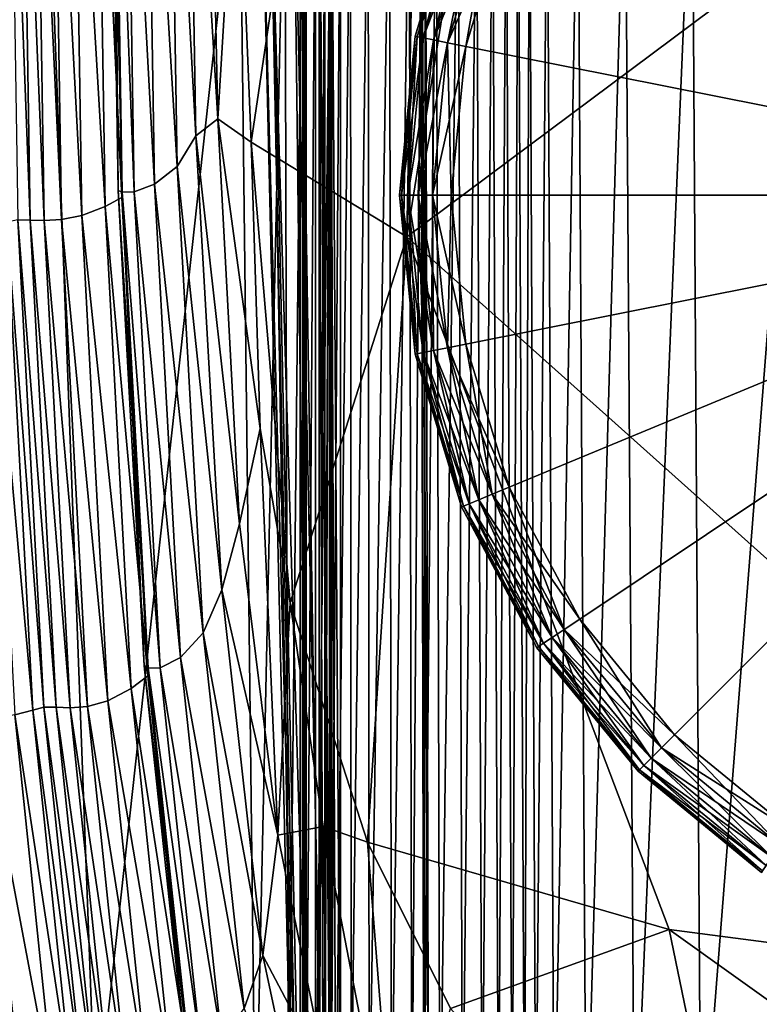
# Model space of a CAD drawing. Header units: millimetres. Extents: x 2387 to 13955, y -4964 to 364.
# Tile 704 of 1056: x 2435 to 2468, y -328 to -284. Entities that reach past the tile are written whole.
import ezdxf

# ---------------------------------------------------------------- set-up
doc = ezdxf.new("R2010")
doc.units = ezdxf.units.MM
doc.header["$MEASUREMENT"] = 0
doc.layers.add('Predefinito', color=7, linetype='Continuous', true_color=0x000000)

# ---------------------------------------------------------------- blocks, each defined once
blk = doc.blocks.new('Blocco 09')
at = {"layer": 'Predefinito'}
for points in [[(-934.476, -400.819, 621.76), (-959.043, -503.06, 704.712), (-960.166, -561.502, 693.864)], [(-960.166, -561.502, 693.864), (-926.418, -536.32, 583.981), (-934.476, -400.819, 621.76)], [(-959.043, -503.06, 704.712), (-967.728, -542.04, 735.849), (-967.099, -557.279, 728.078)], [(-967.099, -557.279, 728.078), (-960.166, -561.502, 693.864), (-959.043, -503.06, 704.712)], [(-969.565, -556.991, 746.172), (-969.951, -533.885, 753.282), (-970.777, -534.686, 756.228)], [(-969.951, -533.885, 753.282), (-969.565, -556.991, 746.172), (-968.581, -556.232, 739.977)], [(-968.581, -556.232, 739.977), (-969.028, -535.438, 747.139), (-969.951, -533.885, 753.282)], [(-970.391, -558.362, 748.931), (-970.777, -534.686, 756.228), (-971.787, -535.148, 757.923)], [(-970.777, -534.686, 756.228), (-970.391, -558.362, 748.931), (-969.565, -556.991, 746.172)], [(-973.028, -559.43, 751.081), (-973.413, -535.311, 758.515), (-973.238, -535.354, 758.675)], [(-972.853, -559.504, 751.228), (-973.238, -535.354, 758.675), (-973.413, -535.311, 758.515)], [(-973.413, -535.311, 758.515), (-973.028, -559.43, 751.081), (-972.853, -559.504, 751.228)], [(-972.853, -559.504, 751.228), (-973.238, -535.354, 758.675), (-973.251, -535.491, 759.182)], [(-972.315, -559.489, 751.198), (-972.7, -535.345, 758.647), (-973.238, -535.354, 758.675)], [(-973.238, -535.354, 758.675), (-972.853, -559.504, 751.228), (-973.028, -559.43, 751.081)], [(-973.238, -535.354, 758.675), (-972.853, -559.504, 751.228), (-972.315, -559.489, 751.198)], [(-971.401, -559.151, 750.519), (-971.787, -535.148, 757.923), (-972.7, -535.345, 758.647)], [(-972.7, -535.345, 758.647), (-972.315, -559.489, 751.198), (-971.401, -559.151, 750.519)], [(-971.787, -535.148, 757.923), (-971.401, -559.151, 750.519), (-970.391, -558.362, 748.931)], [(-973.604, -560.149, 752.526), (-973.99, -535.731, 760.066), (-975.026, -535.96, 760.91)], [(-972.865, -559.738, 751.7), (-973.251, -535.491, 759.182), (-973.99, -535.731, 760.066)], [(-973.99, -535.731, 760.066), (-973.604, -560.149, 752.526), (-972.865, -559.738, 751.7)], [(-973.251, -535.491, 759.182), (-972.865, -559.738, 751.7), (-972.853, -559.504, 751.228)], [(-967.728, -542.04, 735.849), (-969.028, -535.438, 747.139), (-968.581, -556.232, 739.977)], [(-976.953, -560.748, 753.732), (-977.338, -536.081, 761.351), (-977.878, -536.08, 761.344)], [(-977.878, -536.08, 761.344), (-977.493, -560.746, 753.728), (-976.953, -560.748, 753.732)], [(-977.338, -536.081, 761.351), (-976.953, -560.748, 753.732), (-976.319, -560.768, 753.771)], [(-976.319, -560.768, 753.771), (-976.705, -536.093, 761.395), (-977.338, -536.081, 761.351)], [(-975.547, -560.724, 753.682), (-975.933, -536.067, 761.3), (-976.705, -536.093, 761.395)], [(-976.705, -536.093, 761.395), (-976.319, -560.768, 753.771), (-975.547, -560.724, 753.682)], [(-974.64, -560.542, 753.316), (-975.026, -535.96, 760.91), (-975.933, -536.067, 761.3)], [(-975.933, -536.067, 761.3), (-975.547, -560.724, 753.682), (-974.64, -560.542, 753.316)], [(-975.026, -535.96, 760.91), (-974.64, -560.542, 753.316), (-973.604, -560.149, 752.526)], [(-991.52, -595.879, 558.732), (-997.029, -536.348, 583.891), (-976.272, -541.123, 479.937)], [(-921.744, -595.86, 558.749), (-926.418, -536.32, 583.981), (-960.166, -561.502, 693.864)], [(-976.272, -541.123, 479.937), (-974.016, -601.119, 473.674), (-991.52, -595.879, 558.732)], [(-974.016, -601.119, 473.674), (-976.272, -541.123, 479.937), (-967.612, -542.715, 440.796)], [(-968.581, -556.232, 739.977), (-967.099, -557.279, 728.078), (-967.728, -542.04, 735.849)], [(-963.32, -602.365, 25.226), (-963.578, -542.59, 25.31), (-962.669, -542.302, 21.789)], [(-962.669, -542.302, 21.789), (-962.645, -601.213, 21.801), (-963.32, -602.365, 25.226)], [(-962.645, -601.213, 21.801), (-962.669, -542.302, 21.789), (-961.887, -542.519, 18.73)], [(-967.612, -542.715, 440.796), (-966.91, -602.865, 440.824), (-974.016, -601.119, 473.674)], [(-966.91, -602.865, 440.824), (-967.612, -542.715, 440.796), (-965.603, -542.715, 435.704)], [(-965.603, -542.715, 435.704), (-965.43, -602.864, 435.724), (-966.91, -602.865, 440.824)], [(-965.062, -602.897, 360.758), (-966.298, -542.723, 360.757), (-966.662, -542.74, 218.877)], [(-966.662, -542.74, 218.877), (-965.249, -602.965, 218.878), (-965.062, -602.897, 360.758)], [(-965.249, -602.965, 218.878), (-966.662, -542.74, 218.877), (-966.225, -543.059, 77.852)], [(-964.5, -602.872, 412.596), (-965.206, -542.717, 412.594), (-966.298, -542.723, 360.757)], [(-966.298, -542.723, 360.757), (-965.062, -602.897, 360.758), (-964.5, -602.872, 412.596)], [(-965.43, -602.864, 435.724), (-965.603, -542.715, 435.704), (-964.8, -542.713, 433.898)], [(-964.8, -542.713, 433.898), (-964.804, -602.857, 433.915), (-965.43, -602.864, 435.724)], [(-963.896, -602.868, 417.757), (-964.072, -542.716, 417.753), (-965.206, -542.717, 412.594)], [(-965.206, -542.717, 412.594), (-964.5, -602.872, 412.596), (-963.896, -602.868, 417.757)], [(-963.903, -607.893, 28.221), (-964.913, -543.972, 28.582), (-963.578, -542.59, 25.31)], [(-964.644, -542.715, 430.136), (-964.647, -602.867, 430.15), (-964.812, -602.864, 432.596)], [(-964.812, -602.864, 432.596), (-964.809, -542.715, 432.58), (-964.644, -542.715, 430.136)], [(-964.809, -542.715, 432.58), (-964.812, -602.864, 432.596), (-964.762, -602.857, 433.548)], [(-964.762, -602.857, 433.548), (-964.758, -542.713, 433.53), (-964.809, -542.715, 432.58)], [(-964.804, -602.857, 433.915), (-964.8, -542.713, 433.898), (-964.69, -542.712, 433.724)], [(-964.69, -542.712, 433.724), (-964.693, -602.853, 433.742), (-964.804, -602.857, 433.915)], [(-964.758, -542.713, 433.53), (-964.762, -602.857, 433.548), (-964.693, -602.853, 433.742)], [(-964.693, -602.853, 433.742), (-964.69, -542.712, 433.724), (-964.758, -542.713, 433.53)], [(-964.647, -602.867, 430.15), (-964.644, -542.715, 430.136), (-964.232, -542.713, 427.735)], [(-964.232, -542.713, 427.735), (-964.234, -602.857, 427.747), (-964.647, -602.867, 430.15)], [(-963.539, -542.705, 426.912), (-963.543, -602.827, 426.922), (-964.234, -602.857, 427.747)], [(-964.234, -602.857, 427.747), (-964.232, -542.713, 427.735), (-963.539, -542.705, 426.912)], [(-963.582, -602.861, 419.607), (-963.581, -542.714, 419.603), (-964.072, -542.716, 417.753)], [(-964.072, -542.716, 417.753), (-963.896, -602.868, 417.757), (-963.582, -602.861, 419.607)], [(-964.067, -602.858, 425.783), (-964.065, -542.713, 425.773), (-964.064, -542.716, 423.337)], [(-964.065, -542.713, 425.773), (-964.067, -602.858, 425.783), (-963.525, -602.827, 426.712)], [(-964.064, -542.716, 423.337), (-964.066, -602.869, 423.344), (-964.067, -602.858, 425.783)], [(-964.066, -602.869, 423.344), (-964.064, -542.716, 423.337), (-963.813, -542.715, 420.9)], [(-963.813, -542.715, 420.9), (-963.814, -602.867, 420.906), (-964.066, -602.869, 423.344)], [(-963.525, -602.827, 426.712), (-963.521, -542.705, 426.702), (-964.065, -542.713, 425.773)], [(-963.578, -542.59, 25.31), (-963.32, -602.365, 25.226), (-963.903, -607.893, 28.221)], [(-963.602, -542.714, 419.972), (-963.603, -602.861, 419.976), (-963.814, -602.867, 420.906)], [(-963.814, -602.867, 420.906), (-963.813, -542.715, 420.9), (-963.602, -542.714, 419.972)], [(-963.603, -602.861, 419.976), (-963.602, -542.714, 419.972), (-963.501, -542.713, 419.793)], [(-963.501, -542.713, 419.793), (-963.503, -602.857, 419.797), (-963.603, -602.861, 419.976)], [(-963.581, -542.714, 419.603), (-963.582, -602.861, 419.607), (-963.503, -602.857, 419.797)], [(-963.503, -602.857, 419.797), (-963.501, -542.713, 419.793), (-963.581, -542.714, 419.603)], [(-963.543, -602.827, 426.922), (-963.539, -542.705, 426.912), (-963.118, -542.7, 426.842)], [(-963.118, -542.7, 426.842), (-963.122, -602.807, 426.852), (-963.543, -602.827, 426.922)], [(-963.521, -542.705, 426.702), (-963.525, -602.827, 426.712), (-963.122, -602.807, 426.852)], [(-963.122, -602.807, 426.852), (-963.118, -542.7, 426.842), (-963.521, -542.705, 426.702)], [(-961.887, -542.519, 18.73), (-961.836, -602.08, 18.737), (-962.645, -601.213, 21.801)], [(-961.836, -602.08, 18.737), (-961.887, -542.519, 18.73), (-960.932, -542.651, 16.842)], [(-960.932, -542.651, 16.842), (-960.847, -602.608, 16.824), (-961.836, -602.08, 18.737)], [(-960.847, -602.608, 16.824), (-960.932, -542.651, 16.842), (-960.055, -542.717, 15.941)], [(-960.055, -542.717, 15.941), (-959.942, -602.875, 15.896), (-960.847, -602.608, 16.824)], [(-959.942, -602.875, 15.896), (-960.055, -542.717, 15.941), (-959.51, -542.737, 15.842)], [(-959.51, -542.737, 15.842), (-959.386, -602.956, 15.787), (-959.942, -602.875, 15.896)], [(-959.386, -602.956, 15.787), (-959.51, -542.737, 15.842), (-959.535, -542.762, 15.291)], [(-959.403, -603.055, 15.228), (-959.535, -542.762, 15.291), (-958.849, -542.83, 14.24)], [(-959.535, -542.762, 15.291), (-959.403, -603.055, 15.228), (-959.386, -602.956, 15.787)], [(-959.386, -602.956, 15.787), (-959.51, -542.737, 15.842), (-959.32, -542.735, 15.993)], [(-959.196, -602.95, 15.937), (-959.32, -542.735, 15.993), (-959.51, -542.737, 15.842)], [(-959.51, -542.737, 15.842), (-959.386, -602.956, 15.787), (-959.196, -602.95, 15.937)], [(-958.849, -542.83, 14.24), (-958.69, -603.327, 14.151), (-959.403, -603.055, 15.228)], [(-959.32, -542.735, 15.993), (-959.196, -602.95, 15.937), (-959.386, -602.956, 15.787)], [(-958.69, -603.327, 14.151), (-958.849, -542.83, 14.24), (-957.878, -542.898, 13.244)], [(-966.225, -543.059, 77.852), (-964.913, -604.242, 77.763), (-965.249, -602.965, 218.878)], [(-964.913, -604.242, 77.763), (-966.225, -543.059, 77.852), (-964.913, -543.972, 28.582)], [(-957.878, -542.898, 13.244), (-957.68, -603.597, 13.131), (-958.69, -603.327, 14.151)], [(-957.68, -603.597, 13.131), (-957.878, -542.898, 13.244), (-957.048, -542.921, 12.857)], [(-957.048, -542.921, 12.857), (-956.807, -603.688, 12.743), (-957.68, -603.597, 13.131)], [(-956.807, -603.688, 12.743), (-957.048, -542.921, 12.857), (-956.341, -542.921, 12.837)], [(-956.341, -542.921, 12.837), (-956.067, -603.689, 12.734), (-956.807, -603.688, 12.743)], [(-956.067, -603.689, 12.734), (-956.341, -542.921, 12.837), (-955.739, -542.92, 12.943)], [(-955.739, -542.92, 12.943), (-955.457, -603.685, 12.853), (-956.067, -603.689, 12.734)], [(-955.457, -603.685, 12.853), (-955.739, -542.92, 12.943), (-955.202, -542.919, 12.998)], [(-955.202, -542.919, 12.998), (-954.921, -603.683, 12.92), (-955.457, -603.685, 12.853)], [(-954.921, -603.683, 12.92), (-955.202, -542.919, 12.998), (-954.692, -542.921, 12.825)], [(-954.692, -542.921, 12.825), (-954.407, -603.688, 12.758), (-954.921, -603.683, 12.92)], [(-954.407, -603.688, 12.758), (-954.692, -542.921, 12.825), (-953.903, -542.922, 12.564)], [(-953.903, -542.922, 12.564), (-953.594, -603.695, 12.513), (-954.407, -603.688, 12.758)], [(-953.594, -603.695, 12.513), (-953.903, -542.922, 12.564), (-952.532, -542.924, 12.355)], [(-952.532, -542.924, 12.355), (-952.163, -603.701, 12.327), (-953.594, -603.695, 12.513)], [(-952.163, -603.701, 12.327), (-952.532, -542.924, 12.355), (-950.428, -542.925, 12.217)], [(-950.428, -542.925, 12.217), (-950.016, -603.705, 12.21), (-952.163, -603.701, 12.327)], [(-950.016, -603.705, 12.21), (-950.428, -542.925, 12.217), (-947.44, -542.925, 12.172)], [(-947.44, -542.925, 12.172), (-947.052, -603.706, 12.172), (-950.016, -603.705, 12.21)], [(-947.052, -603.706, 12.172), (-947.44, -542.925, 12.172), (-942.294, -542.925, 12.172)], [(-942.294, -542.925, 12.172), (-941.993, -603.706, 12.172), (-947.052, -603.706, 12.172)], [(-964.913, -543.972, 28.582), (-963.903, -607.893, 28.221), (-964.913, -604.242, 77.763)], [(-967.614, -574.283, 727.963), (-968.581, -556.232, 739.977), (-969.565, -556.991, 746.172)], [(-966.7, -570.047, 722.03), (-967.099, -557.279, 728.078), (-968.581, -556.232, 739.977)], [(-968.581, -556.232, 739.977), (-967.614, -574.283, 727.963), (-966.7, -570.047, 722.03)], [(-968.408, -577.237, 731.852), (-969.565, -556.991, 746.172), (-970.391, -558.362, 748.931)], [(-969.565, -556.991, 746.172), (-968.408, -577.237, 731.852), (-967.614, -574.283, 727.963)], [(-967.099, -557.279, 728.078), (-966.7, -570.047, 722.03), (-965.367, -577.808, 710.524)], [(-965.367, -577.808, 710.524), (-960.166, -561.502, 693.864), (-967.099, -557.279, 728.078)], [(-969.234, -579.145, 734.218), (-970.391, -558.362, 748.931), (-971.401, -559.151, 750.519)], [(-970.391, -558.362, 748.931), (-969.234, -579.145, 734.218), (-968.408, -577.237, 731.852)], [(-971.868, -580.625, 736.059), (-973.028, -559.43, 751.081), (-972.853, -559.504, 751.228)], [(-971.694, -580.729, 736.186), (-972.853, -559.504, 751.228), (-973.028, -559.43, 751.081)], [(-973.028, -559.43, 751.081), (-971.868, -580.625, 736.059), (-971.694, -580.729, 736.186)], [(-971.694, -580.729, 736.186), (-972.853, -559.504, 751.228), (-972.865, -559.738, 751.7)], [(-971.157, -580.712, 736.162), (-972.315, -559.489, 751.198), (-972.853, -559.504, 751.228)], [(-972.853, -559.504, 751.228), (-971.694, -580.729, 736.186), (-971.868, -580.625, 736.059)], [(-972.853, -559.504, 751.228), (-971.694, -580.729, 736.186), (-971.157, -580.712, 736.162)], [(-970.244, -580.243, 735.581), (-971.401, -559.151, 750.519), (-972.315, -559.489, 751.198)], [(-972.315, -559.489, 751.198), (-971.157, -580.712, 736.162), (-970.244, -580.243, 735.581)], [(-971.401, -559.151, 750.519), (-970.244, -580.243, 735.581), (-969.234, -579.145, 734.218)], [(-971.708, -581.059, 736.592), (-972.865, -559.738, 751.7), (-973.604, -560.149, 752.526)], [(-972.865, -559.738, 751.7), (-971.708, -581.059, 736.592), (-971.694, -580.729, 736.186)], [(-972.447, -581.631, 737.301), (-973.604, -560.149, 752.526), (-974.64, -560.542, 753.316)], [(-973.604, -560.149, 752.526), (-972.447, -581.631, 737.301), (-971.708, -581.059, 736.592)], [(-976.828, -582.594, 738.497), (-977.986, -560.842, 753.92), (-978.788, -560.991, 754.352)], [(-976.335, -582.459, 738.331), (-977.493, -560.746, 753.728), (-977.986, -560.842, 753.92)], [(-977.986, -560.842, 753.92), (-976.828, -582.594, 738.497), (-976.335, -582.459, 738.331)], [(-975.795, -582.463, 738.335), (-976.953, -560.748, 753.732), (-977.493, -560.746, 753.728)], [(-977.493, -560.746, 753.728), (-976.335, -582.459, 738.331), (-975.795, -582.463, 738.335)], [(-976.953, -560.748, 753.732), (-975.795, -582.463, 738.335), (-975.162, -582.492, 738.369)], [(-975.162, -582.492, 738.369), (-976.319, -560.768, 753.771), (-976.953, -560.748, 753.732)], [(-974.39, -582.431, 738.293), (-975.547, -560.724, 753.682), (-976.319, -560.768, 753.771)], [(-976.319, -560.768, 753.771), (-975.162, -582.492, 738.369), (-974.39, -582.431, 738.293)], [(-973.483, -582.178, 737.979), (-974.64, -560.542, 753.316), (-975.547, -560.724, 753.682)], [(-975.547, -560.724, 753.682), (-974.39, -582.431, 738.293), (-973.483, -582.178, 737.979)], [(-974.64, -560.542, 753.316), (-973.483, -582.178, 737.979), (-972.447, -581.631, 737.301)], [(-978.788, -560.991, 754.352), (-977.63, -582.803, 738.83), (-976.828, -582.594, 738.497)], [(-961.907, -588.477, 690.822), (-960.166, -561.502, 693.864), (-965.367, -577.808, 710.524)], [(-948.462, -592.364, 643.233), (-960.166, -561.502, 693.864), (-961.907, -588.477, 690.822)], [(-960.166, -561.502, 693.864), (-948.462, -592.364, 643.233), (-921.744, -595.86, 558.749)], [(-966.7, -570.047, 722.03), (-967.614, -574.283, 727.963), (-965.91, -588.168, 712.328)], [(-965.91, -588.168, 712.328), (-965.367, -577.808, 710.524), (-966.7, -570.047, 722.03)], [(-965.91, -588.168, 712.328), (-967.614, -574.283, 727.963), (-968.408, -577.237, 731.852)], [(-966.581, -593.528, 714.451), (-968.408, -577.237, 731.852), (-969.234, -579.145, 734.218)], [(-968.408, -577.237, 731.852), (-966.581, -593.528, 714.451), (-965.91, -588.168, 712.328)], [(-963.885, -587.783, 700.284), (-965.367, -577.808, 710.524), (-965.91, -588.168, 712.328)], [(-965.367, -577.808, 710.524), (-963.885, -587.783, 700.284), (-961.907, -588.477, 690.822)], [(-967.407, -595.886, 716.336), (-969.234, -579.145, 734.218), (-970.244, -580.243, 735.581)], [(-969.234, -579.145, 734.218), (-967.407, -595.886, 716.336), (-966.581, -593.528, 714.451)], [(-968.416, -597.244, 717.421), (-970.244, -580.243, 735.581), (-971.157, -580.712, 736.162)], [(-970.244, -580.243, 735.581), (-968.416, -597.244, 717.421), (-967.407, -595.886, 716.336)], [(-970.037, -597.71, 717.794), (-971.868, -580.625, 736.059), (-971.694, -580.729, 736.186)], [(-969.864, -597.84, 717.898), (-971.694, -580.729, 736.186), (-971.868, -580.625, 736.059)], [(-971.868, -580.625, 736.059), (-970.037, -597.71, 717.794), (-969.864, -597.84, 717.898)], [(-969.864, -597.84, 717.898), (-971.694, -580.729, 736.186), (-971.708, -581.059, 736.592)], [(-969.329, -597.822, 717.883), (-971.157, -580.712, 736.162), (-971.694, -580.729, 736.186)], [(-971.694, -580.729, 736.186), (-969.864, -597.84, 717.898), (-970.037, -597.71, 717.794)], [(-971.694, -580.729, 736.186), (-969.864, -597.84, 717.898), (-969.329, -597.822, 717.883)], [(-971.157, -580.712, 736.162), (-969.329, -597.822, 717.883), (-968.416, -597.244, 717.421)], [(-969.88, -598.251, 718.225), (-971.708, -581.059, 736.592), (-972.447, -581.631, 737.301)], [(-971.708, -581.059, 736.592), (-969.88, -598.251, 718.225), (-969.864, -597.84, 717.898)], [(-970.619, -598.96, 718.791), (-972.447, -581.631, 737.301), (-973.483, -582.178, 737.979)], [(-972.447, -581.631, 737.301), (-970.619, -598.96, 718.791), (-969.88, -598.251, 718.225)], [(-971.656, -599.636, 719.331), (-973.483, -582.178, 737.979), (-974.39, -582.431, 738.293)], [(-973.483, -582.178, 737.979), (-971.656, -599.636, 719.331), (-970.619, -598.96, 718.791)], [(-975.001, -600.148, 719.741), (-976.828, -582.594, 738.497), (-977.63, -582.803, 738.83)], [(-974.507, -599.981, 719.608), (-976.335, -582.459, 738.331), (-976.828, -582.594, 738.497)], [(-976.828, -582.594, 738.497), (-975.001, -600.148, 719.741), (-974.507, -599.981, 719.608)], [(-973.967, -599.987, 719.612), (-975.795, -582.463, 738.335), (-976.335, -582.459, 738.331)], [(-976.335, -582.459, 738.331), (-974.507, -599.981, 719.608), (-973.967, -599.987, 719.612)], [(-975.795, -582.463, 738.335), (-973.967, -599.987, 719.612), (-973.335, -600.023, 719.641)], [(-973.335, -600.023, 719.641), (-975.162, -582.492, 738.369), (-975.795, -582.463, 738.335)], [(-972.563, -599.948, 719.581), (-974.39, -582.431, 738.293), (-975.162, -582.492, 738.369)], [(-975.162, -582.492, 738.369), (-973.335, -600.023, 719.641), (-972.563, -599.948, 719.581)], [(-974.39, -582.431, 738.293), (-972.563, -599.948, 719.581), (-971.656, -599.636, 719.331)], [(-977.268, -600.681, 720.242), (-979.095, -583.024, 739.329), (-980.913, -583.369, 739.903)], [(-975.803, -600.408, 719.967), (-977.63, -582.803, 738.83), (-979.095, -583.024, 739.329)], [(-979.095, -583.024, 739.329), (-977.268, -600.681, 720.242), (-975.803, -600.408, 719.967)], [(-977.63, -582.803, 738.83), (-975.803, -600.408, 719.967), (-975.001, -600.148, 719.741)], [(-980.913, -583.369, 739.903), (-979.086, -601.108, 720.63), (-977.268, -600.681, 720.242)], [(-965.91, -588.168, 712.328), (-963.743, -598.902, 697.778), (-963.885, -587.783, 700.284)], [(-963.885, -587.783, 700.284), (-963.743, -598.902, 697.778), (-960.65, -604.571, 682.103)], [(-960.65, -604.571, 682.103), (-961.907, -588.477, 690.822), (-963.885, -587.783, 700.284)], [(-963.743, -598.902, 697.778), (-965.91, -588.168, 712.328), (-966.581, -593.528, 714.451)], [(-961.907, -588.477, 690.822), (-958.219, -595.886, 673.813), (-948.462, -592.364, 643.233)], [(-958.219, -595.886, 673.813), (-961.907, -588.477, 690.822), (-960.65, -604.571, 682.103)], [(-944.545, -611.368, 622.324), (-948.462, -592.364, 643.233), (-958.219, -595.886, 673.813)], [(-919.691, -612.947, 544.564), (-921.744, -595.86, 558.749), (-948.462, -592.364, 643.233)], [(-948.462, -592.364, 643.233), (-944.545, -611.368, 622.324), (-919.691, -612.947, 544.564)], [(-964.185, -604.766, 698.099), (-966.581, -593.528, 714.451), (-967.407, -595.886, 716.336)], [(-966.581, -593.528, 714.451), (-964.185, -604.766, 698.099), (-963.743, -598.902, 697.778)]]:
    blk.add_3dface(points, dxfattribs=at)

msp = doc.modelspace()

# ---------------------------------------------------------------- linework, layer by layer
at = {"layer": 'Predefinito'}
for points in [[(2463.841, -268.105), (2468.994, -263.877), (2487.886, -292.15)], [(2468.994, -263.877, 12), (2463.841, -268.105, 12), (2487.886, -292.15, 12)], [(2459.613, -273.258), (2463.841, -268.105), (2487.886, -292.15)], [(2463.841, -268.105, 12), (2459.613, -273.258, 12), (2487.886, -292.15, 12)], [(2456.47, -279.137), (2459.613, -273.258), (2487.886, -292.15)], [(2459.613, -273.258, 12), (2456.47, -279.137, 12), (2487.886, -292.15, 12)], [(2454.343, -278.256, 2), (2452.277, -285.067, 2), (2452.277, -285.067, 6)], [(2452.277, -285.067, 6), (2454.343, -278.256, 6), (2454.343, -278.256, 2)], [(2454.343, -278.256, 6), (2452.277, -285.067, 6), (2452.277, -285.067, 10)], [(2452.277, -285.067, 10), (2454.343, -278.256, 10), (2454.343, -278.256, 6)], [(2452.367, -285.085, 1.28), (2452.277, -285.067, 2), (2454.343, -278.256, 2)], [(2454.428, -278.291, 10.72), (2454.343, -278.256, 10), (2452.277, -285.067, 10)], [(2452.277, -285.067, 10), (2452.367, -285.085, 10.72), (2454.428, -278.291, 10.72)], [(2454.343, -278.256, 2), (2454.428, -278.291, 1.28), (2452.367, -285.085, 1.28)], [(2452.638, -285.138, 0.72), (2452.367, -285.085, 1.28), (2454.428, -278.291, 1.28)], [(2454.683, -278.397, 11.28), (2454.428, -278.291, 10.72), (2452.367, -285.085, 10.72)], [(2452.367, -285.085, 10.72), (2452.638, -285.138, 11.28), (2454.683, -278.397, 11.28)], [(2454.428, -278.291, 1.28), (2454.683, -278.397, 0.72), (2452.638, -285.138, 0.72)], [(2453.09, -285.228, 0.32), (2452.638, -285.138, 0.72), (2454.683, -278.397, 0.72)], [(2455.109, -278.573, 11.68), (2454.683, -278.397, 11.28), (2452.638, -285.138, 11.28)], [(2452.638, -285.138, 11.28), (2453.09, -285.228, 11.68), (2455.109, -278.573, 11.68)], [(2454.683, -278.397, 0.72), (2455.109, -278.573, 0.32), (2453.09, -285.228, 0.32)], [(2453.722, -285.354, 0.08), (2453.09, -285.228, 0.32), (2455.109, -278.573, 0.32)], [(2455.704, -278.82, 11.92), (2455.109, -278.573, 11.68), (2453.09, -285.228, 11.68)], [(2455.109, -278.573, 0.32), (2455.704, -278.82, 0.08), (2453.722, -285.354, 0.08)], [(2453.09, -285.228, 11.68), (2453.722, -285.354, 11.92), (2455.704, -278.82, 11.92)], [(2454.535, -285.516), (2453.722, -285.354, 0.08), (2455.704, -278.82, 0.08)], [(2456.47, -279.137, 12), (2455.704, -278.82, 11.92), (2453.722, -285.354, 11.92)], [(2455.704, -278.82, 0.08), (2456.47, -279.137), (2454.535, -285.516)], [(2453.722, -285.354, 11.92), (2454.535, -285.516, 12), (2456.47, -279.137, 12)], [(2454.535, -285.516), (2456.47, -279.137), (2487.886, -292.15)], [(2456.47, -279.137, 12), (2454.535, -285.516, 12), (2487.886, -292.15, 12)], [(2452.277, -285.067, 2), (2451.579, -292.15, 2), (2451.579, -292.15, 6)], [(2451.579, -292.15, 6), (2452.277, -285.067, 6), (2452.277, -285.067, 2)], [(2452.277, -285.067, 6), (2451.579, -292.15, 6), (2451.579, -292.15, 10)], [(2451.579, -292.15, 10), (2452.277, -285.067, 10), (2452.277, -285.067, 6)], [(2451.671, -292.15, 1.28), (2451.579, -292.15, 2), (2452.277, -285.067, 2)], [(2452.367, -285.085, 10.72), (2452.277, -285.067, 10), (2451.579, -292.15, 10)], [(2451.579, -292.15, 10), (2451.671, -292.15, 10.72), (2452.367, -285.085, 10.72)], [(2452.277, -285.067, 2), (2452.367, -285.085, 1.28), (2451.671, -292.15, 1.28)], [(2451.947, -292.15, 0.72), (2451.671, -292.15, 1.28), (2452.367, -285.085, 1.28)], [(2452.638, -285.138, 11.28), (2452.367, -285.085, 10.72), (2451.671, -292.15, 10.72)], [(2451.671, -292.15, 10.72), (2451.947, -292.15, 11.28), (2452.638, -285.138, 11.28)], [(2452.367, -285.085, 1.28), (2452.638, -285.138, 0.72), (2451.947, -292.15, 0.72)], [(2452.408, -292.15, 0.32), (2451.947, -292.15, 0.72), (2452.638, -285.138, 0.72)], [(2453.09, -285.228, 11.68), (2452.638, -285.138, 11.28), (2451.947, -292.15, 11.28)], [(2451.947, -292.15, 11.28), (2452.408, -292.15, 11.68), (2453.09, -285.228, 11.68)], [(2452.638, -285.138, 0.72), (2453.09, -285.228, 0.32), (2452.408, -292.15, 0.32)], [(2453.053, -292.15, 0.08), (2452.408, -292.15, 0.32), (2453.09, -285.228, 0.32)], [(2453.722, -285.354, 11.92), (2453.09, -285.228, 11.68), (2452.408, -292.15, 11.68)], [(2453.09, -285.228, 0.32), (2453.722, -285.354, 0.08), (2453.053, -292.15, 0.08)], [(2452.408, -292.15, 11.68), (2453.053, -292.15, 11.92), (2453.722, -285.354, 11.92)], [(2453.882, -292.15), (2453.053, -292.15, 0.08), (2453.722, -285.354, 0.08)], [(2454.535, -285.516, 12), (2453.722, -285.354, 11.92), (2453.053, -292.15, 11.92)], [(2453.053, -292.15, 11.92), (2453.882, -292.15, 12), (2454.535, -285.516, 12)], [(2453.722, -285.354, 0.08), (2454.535, -285.516), (2453.882, -292.15)], [(2453.882, -292.15), (2454.535, -285.516), (2487.886, -292.15)], [(2454.535, -285.516, 12), (2453.882, -292.15, 12), (2487.886, -292.15, 12)], [(2451.579, -292.15, 2), (2452.277, -299.233, 2), (2452.277, -299.233, 6)], [(2452.277, -299.233, 6), (2451.579, -292.15, 6), (2451.579, -292.15, 2)], [(2451.579, -292.15, 6), (2452.277, -299.233, 6), (2452.277, -299.233, 10)], [(2452.277, -299.233, 10), (2451.579, -292.15, 10), (2451.579, -292.15, 6)], [(2452.367, -299.215, 1.28), (2452.277, -299.233, 2), (2451.579, -292.15, 2)], [(2451.579, -292.15, 2), (2451.671, -292.15, 1.28), (2452.367, -299.215, 1.28)], [(2451.671, -292.15, 10.72), (2451.579, -292.15, 10), (2452.277, -299.233, 10)], [(2452.277, -299.233, 10), (2452.367, -299.215, 10.72), (2451.671, -292.15, 10.72)], [(2452.638, -299.161, 0.72), (2452.367, -299.215, 1.28), (2451.671, -292.15, 1.28)], [(2451.671, -292.15, 1.28), (2451.947, -292.15, 0.72), (2452.638, -299.161, 0.72)], [(2451.947, -292.15, 11.28), (2451.671, -292.15, 10.72), (2452.367, -299.215, 10.72)], [(2453.09, -299.071, 0.32), (2452.638, -299.161, 0.72), (2451.947, -292.15, 0.72)], [(2451.947, -292.15, 0.72), (2452.408, -292.15, 0.32), (2453.09, -299.071, 0.32)], [(2452.367, -299.215, 10.72), (2452.638, -299.161, 11.28), (2451.947, -292.15, 11.28)], [(2452.408, -292.15, 11.68), (2451.947, -292.15, 11.28), (2452.638, -299.161, 11.28)], [(2453.722, -298.945, 0.08), (2453.09, -299.071, 0.32), (2452.408, -292.15, 0.32)], [(2452.408, -292.15, 0.32), (2453.053, -292.15, 0.08), (2453.722, -298.945, 0.08)], [(2452.638, -299.161, 11.28), (2453.09, -299.071, 11.68), (2452.408, -292.15, 11.68)], [(2453.053, -292.15, 11.92), (2452.408, -292.15, 11.68), (2453.09, -299.071, 11.68)], [(2454.535, -298.783), (2453.722, -298.945, 0.08), (2453.053, -292.15, 0.08)], [(2453.053, -292.15, 0.08), (2453.882, -292.15), (2454.535, -298.783)], [(2453.09, -299.071, 11.68), (2453.722, -298.945, 11.92), (2453.053, -292.15, 11.92)], [(2453.882, -292.15, 12), (2453.053, -292.15, 11.92), (2453.722, -298.945, 11.92)], [(2453.722, -298.945, 11.92), (2454.535, -298.783, 12), (2453.882, -292.15, 12)], [(2454.535, -298.783), (2453.882, -292.15), (2487.886, -292.15)], [(2453.882, -292.15, 12), (2454.535, -298.783, 12), (2487.886, -292.15, 12)], [(2456.47, -305.162), (2454.535, -298.783), (2487.886, -292.15)], [(2454.535, -298.783, 12), (2456.47, -305.162, 12), (2487.886, -292.15, 12)], [(2459.613, -311.041), (2456.47, -305.162), (2487.886, -292.15)], [(2456.47, -305.162, 12), (2459.613, -311.041, 12), (2487.886, -292.15, 12)], [(2463.841, -316.194), (2459.613, -311.041), (2487.886, -292.15)], [(2459.613, -311.041, 12), (2463.841, -316.194, 12), (2487.886, -292.15, 12)], [(2468.994, -320.423), (2463.841, -316.194), (2487.886, -292.15)], [(2463.841, -316.194, 12), (2468.994, -320.423, 12), (2487.886, -292.15, 12)], [(2453.722, -298.945, 0.08), (2454.535, -298.783), (2456.47, -305.162)], [(2454.535, -298.783, 12), (2453.722, -298.945, 11.92), (2455.704, -305.48, 11.92)], [(2455.704, -305.48, 11.92), (2456.47, -305.162, 12), (2454.535, -298.783, 12)], [(2452.277, -299.233, 2), (2452.367, -299.215, 1.28), (2454.428, -306.008, 1.28)], [(2452.367, -299.215, 10.72), (2452.277, -299.233, 10), (2454.343, -306.044, 10)], [(2452.277, -299.233, 2), (2454.343, -306.044, 2), (2454.343, -306.044, 6)], [(2454.343, -306.044, 6), (2452.277, -299.233, 6), (2452.277, -299.233, 2)], [(2452.277, -299.233, 6), (2454.343, -306.044, 6), (2454.343, -306.044, 10)], [(2454.343, -306.044, 10), (2452.277, -299.233, 10), (2452.277, -299.233, 6)], [(2454.428, -306.008, 1.28), (2454.343, -306.044, 2), (2452.277, -299.233, 2)], [(2452.367, -299.215, 1.28), (2452.638, -299.161, 0.72), (2454.683, -305.903, 0.72)], [(2452.638, -299.161, 11.28), (2452.367, -299.215, 10.72), (2454.428, -306.008, 10.72)], [(2454.343, -306.044, 10), (2454.428, -306.008, 10.72), (2452.367, -299.215, 10.72)], [(2454.683, -305.903, 0.72), (2454.428, -306.008, 1.28), (2452.367, -299.215, 1.28)], [(2452.638, -299.161, 0.72), (2453.09, -299.071, 0.32), (2455.109, -305.726, 0.32)], [(2453.09, -299.071, 11.68), (2452.638, -299.161, 11.28), (2454.683, -305.903, 11.28)], [(2455.109, -305.726, 0.32), (2454.683, -305.903, 0.72), (2452.638, -299.161, 0.72)], [(2454.428, -306.008, 10.72), (2454.683, -305.903, 11.28), (2452.638, -299.161, 11.28)], [(2453.09, -299.071, 0.32), (2453.722, -298.945, 0.08), (2455.704, -305.48, 0.08)], [(2453.722, -298.945, 11.92), (2453.09, -299.071, 11.68), (2455.109, -305.726, 11.68)], [(2455.704, -305.48, 0.08), (2455.109, -305.726, 0.32), (2453.09, -299.071, 0.32)], [(2454.683, -305.903, 11.28), (2455.109, -305.726, 11.68), (2453.09, -299.071, 11.68)], [(2456.47, -305.162), (2455.704, -305.48, 0.08), (2453.722, -298.945, 0.08)], [(2455.109, -305.726, 11.68), (2455.704, -305.48, 11.92), (2453.722, -298.945, 11.92)], [(2455.704, -305.48, 0.08), (2456.47, -305.162), (2459.613, -311.041)], [(2456.47, -305.162, 12), (2455.704, -305.48, 11.92), (2458.923, -311.502, 11.92)], [(2458.923, -311.502, 11.92), (2459.613, -311.041, 12), (2456.47, -305.162, 12)], [(2454.683, -305.903, 0.72), (2455.109, -305.726, 0.32), (2458.387, -311.86, 0.32)], [(2455.109, -305.726, 11.68), (2454.683, -305.903, 11.28), (2458.004, -312.116, 11.28)], [(2455.109, -305.726, 0.32), (2455.704, -305.48, 0.08), (2458.923, -311.502, 0.08)], [(2455.704, -305.48, 11.92), (2455.109, -305.726, 11.68), (2458.387, -311.86, 11.68)], [(2458.923, -311.502, 0.08), (2458.387, -311.86, 0.32), (2455.109, -305.726, 0.32)], [(2458.004, -312.116, 11.28), (2458.387, -311.86, 11.68), (2455.109, -305.726, 11.68)], [(2459.613, -311.041), (2458.923, -311.502, 0.08), (2455.704, -305.48, 0.08)], [(2458.387, -311.86, 11.68), (2458.923, -311.502, 11.92), (2455.704, -305.48, 11.92)], [(2454.343, -306.044, 2), (2454.428, -306.008, 1.28), (2457.774, -312.269, 1.28)], [(2454.428, -306.008, 10.72), (2454.343, -306.044, 10), (2457.698, -312.321, 10)], [(2454.343, -306.044, 2), (2457.698, -312.321, 2), (2457.698, -312.321, 6)], [(2457.698, -312.321, 6), (2454.343, -306.044, 6), (2454.343, -306.044, 2)], [(2454.343, -306.044, 6), (2457.698, -312.321, 6), (2457.698, -312.321, 10)], [(2457.698, -312.321, 10), (2454.343, -306.044, 10), (2454.343, -306.044, 6)], [(2457.774, -312.269, 1.28), (2457.698, -312.321, 2), (2454.343, -306.044, 2)], [(2454.428, -306.008, 1.28), (2454.683, -305.903, 0.72), (2458.004, -312.116, 0.72)], [(2454.683, -305.903, 11.28), (2454.428, -306.008, 10.72), (2457.774, -312.269, 10.72)], [(2457.698, -312.321, 10), (2457.774, -312.269, 10.72), (2454.428, -306.008, 10.72)], [(2458.004, -312.116, 0.72), (2457.774, -312.269, 1.28), (2454.428, -306.008, 1.28)], [(2458.387, -311.86, 0.32), (2458.004, -312.116, 0.72), (2454.683, -305.903, 0.72)], [(2457.774, -312.269, 10.72), (2458.004, -312.116, 11.28), (2454.683, -305.903, 11.28)], [(2458.923, -311.502, 0.08), (2459.613, -311.041), (2463.841, -316.194)], [(2459.613, -311.041, 12), (2458.923, -311.502, 11.92), (2463.255, -316.78, 11.92)], [(2463.255, -316.78, 11.92), (2463.841, -316.194, 12), (2459.613, -311.041, 12)], [(2458.387, -311.86, 0.32), (2458.923, -311.502, 0.08), (2463.255, -316.78, 0.08)], [(2458.923, -311.502, 11.92), (2458.387, -311.86, 11.68), (2462.799, -317.236, 11.68)], [(2463.841, -316.194), (2463.255, -316.78, 0.08), (2458.923, -311.502, 0.08)], [(2462.799, -317.236, 11.68), (2463.255, -316.78, 11.92), (2458.923, -311.502, 11.92)], [(2458.004, -312.116, 0.72), (2458.387, -311.86, 0.32), (2462.799, -317.236, 0.32)], [(2458.387, -311.86, 11.68), (2458.004, -312.116, 11.28), (2462.474, -317.562, 11.28)], [(2463.255, -316.78, 0.08), (2462.799, -317.236, 0.32), (2458.387, -311.86, 0.32)], [(2462.474, -317.562, 11.28), (2462.799, -317.236, 11.68), (2458.387, -311.86, 11.68)], [(2457.698, -312.321, 2), (2457.774, -312.269, 1.28), (2462.278, -317.757, 1.28)], [(2457.774, -312.269, 10.72), (2457.698, -312.321, 10), (2462.213, -317.822, 10)], [(2457.698, -312.321, 2), (2462.213, -317.822, 2), (2462.213, -317.822, 6)], [(2462.213, -317.822, 6), (2457.698, -312.321, 6), (2457.698, -312.321, 2)], [(2457.698, -312.321, 6), (2462.213, -317.822, 6), (2462.213, -317.822, 10)], [(2462.213, -317.822, 10), (2457.698, -312.321, 10), (2457.698, -312.321, 6)], [(2462.278, -317.757, 1.28), (2462.213, -317.822, 2), (2457.698, -312.321, 2)], [(2457.774, -312.269, 1.28), (2458.004, -312.116, 0.72), (2462.474, -317.562, 0.72)], [(2458.004, -312.116, 11.28), (2457.774, -312.269, 10.72), (2462.278, -317.757, 10.72)], [(2462.213, -317.822, 10), (2462.278, -317.757, 10.72), (2457.774, -312.269, 10.72)], [(2462.474, -317.562, 0.72), (2462.278, -317.757, 1.28), (2457.774, -312.269, 1.28)], [(2462.799, -317.236, 0.32), (2462.474, -317.562, 0.72), (2458.004, -312.116, 0.72)], [(2462.278, -317.757, 10.72), (2462.474, -317.562, 11.28), (2458.004, -312.116, 11.28)], [(2463.255, -316.78, 0.08), (2463.841, -316.194), (2468.994, -320.423)], [(2463.841, -316.194, 12), (2463.255, -316.78, 11.92), (2468.534, -321.112, 11.92)], [(2468.534, -321.112, 11.92), (2468.994, -320.423, 12), (2463.841, -316.194, 12)], [(2462.799, -317.236, 0.32), (2463.255, -316.78, 0.08), (2468.534, -321.112, 0.08)], [(2463.255, -316.78, 11.92), (2462.799, -317.236, 11.68), (2468.175, -321.648, 11.68)], [(2468.994, -320.423), (2468.534, -321.112, 0.08), (2463.255, -316.78, 0.08)], [(2468.175, -321.648, 11.68), (2468.534, -321.112, 11.92), (2463.255, -316.78, 11.92)], [(2462.474, -317.562, 0.72), (2462.799, -317.236, 0.32), (2468.175, -321.648, 0.32)], [(2462.799, -317.236, 11.68), (2462.474, -317.562, 11.28), (2467.919, -322.031, 11.28)], [(2468.534, -321.112, 0.08), (2468.175, -321.648, 0.32), (2462.799, -317.236, 0.32)], [(2467.919, -322.031, 11.28), (2468.175, -321.648, 11.68), (2462.799, -317.236, 11.68)], [(2462.278, -317.757, 1.28), (2462.474, -317.562, 0.72), (2467.919, -322.031, 0.72)], [(2462.474, -317.562, 11.28), (2462.278, -317.757, 10.72), (2467.766, -322.261, 10.72)], [(2468.175, -321.648, 0.32), (2467.919, -322.031, 0.72), (2462.474, -317.562, 0.72)], [(2467.766, -322.261, 10.72), (2467.919, -322.031, 11.28), (2462.474, -317.562, 11.28)], [(2462.213, -317.822, 2), (2462.278, -317.757, 1.28), (2467.766, -322.261, 1.28)], [(2462.278, -317.757, 10.72), (2462.213, -317.822, 10), (2467.715, -322.338, 10)], [(2462.213, -317.822, 2), (2467.715, -322.338, 2), (2467.715, -322.338, 6)], [(2467.715, -322.338, 6), (2462.213, -317.822, 6), (2462.213, -317.822, 2)], [(2462.213, -317.822, 6), (2467.715, -322.338, 6), (2467.715, -322.338, 10)], [(2467.715, -322.338, 10), (2462.213, -317.822, 10), (2462.213, -317.822, 6)], [(2467.766, -322.261, 1.28), (2467.715, -322.338, 2), (2462.213, -317.822, 2)], [(2467.715, -322.338, 10), (2467.766, -322.261, 10.72), (2462.278, -317.757, 10.72)], [(2467.919, -322.031, 0.72), (2467.766, -322.261, 1.28), (2462.278, -317.757, 1.28)]]:
    msp.add_3dface(points, dxfattribs=at)

# ---------------------------------------------------------------- block references
msp.add_blockref('Blocco 09', (3412.066, 267.493), dxfattribs=at)

doc.saveas('drawing.dxf')
